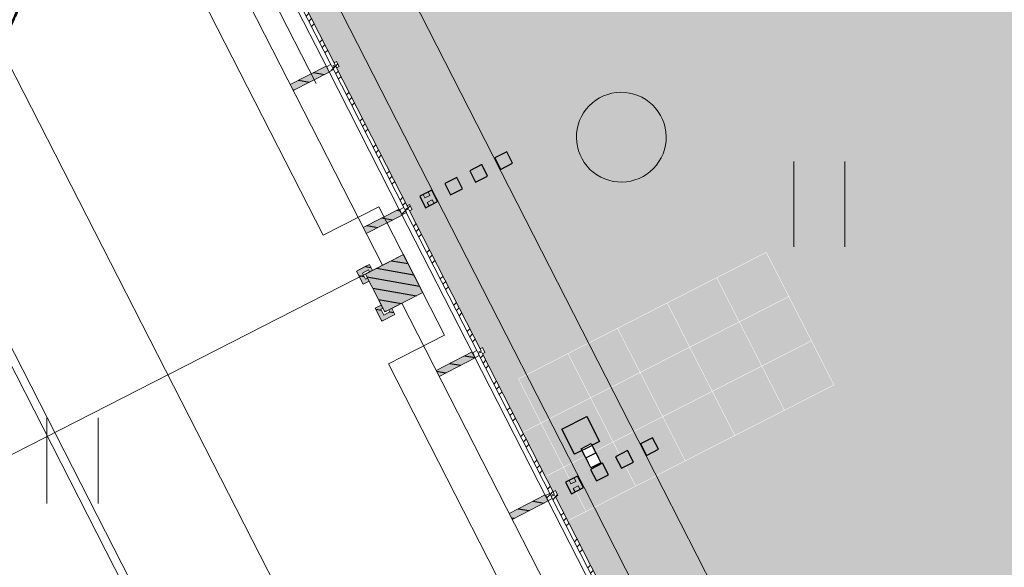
# Model space of a CAD drawing. Header units: metres. Extents: x 538891 to 1080079, y 6588829 to 13178720.
# Tile 850 of 1056: x 539930.67 to 539939.44, y 6589207.88 to 6589212.75. Entities that reach past the tile are written whole.
import ezdxf

# ---------------------------------------------------------------- set-up
doc = ezdxf.new("R2010")
doc.units = ezdxf.units.M
doc.header["$LTSCALE"] = 0.4
doc.header["$PDMODE"] = 1
doc.header["$PDSIZE"] = -2
for name, pattern in [('DASHED', [52.916667, 26.458333, -26.458333]), ('Hidden Line', [48.902778, 35.277778, -13.625]), ('Triple Dashed', [92.604163, 66.145831, -26.458332])]:
    doc.linetypes.add(name, pattern=pattern)
for name, color, linetype in [('AR', 7, 'Continuous'), ('DENDRO', 7, 'Continuous'), ('GEO', 7, 'Continuous'), ('KINO_ASENDIPLAAN', 7, 'Continuous'), ('KINO_GRID', 7, 'Continuous'), ('KINO_PINNAKATTED 2', 7, 'Continuous'), ('KINO_VÄIKEEHITISED', 7, 'Continuous')]:
    doc.layers.add(name, color=color, linetype=linetype)
pattern_1 = [(45, (0, 0), (-0.176776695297, 0.176776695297), []), (45, (-0.03536, 0.03536), (-0.176776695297, 0.176776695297), []), (45, (-0.0707, 0.0707), (-0.176776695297, 0.176776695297), [])]
pattern_2 = [(-10, (42.05, 28.59), (0.015628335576, 0.0886326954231), [])]

# ---------------------------------------------------------------- blocks, each defined once
blk = doc.blocks.new('HEIN')
at = {"color": 7, "linetype": 'Continuous', "lineweight": 9}
for p, q in [((-0.455, 0.761), (-0.455, -0.761)), ((0.455, 0.761), (0.455, -0.761))]:
    blk.add_line(p, q, dxfattribs=at)

msp = doc.modelspace()

# ---------------------------------------------------------------- hatches: boundary and pattern name
at = {"layer": 'AR', "linetype": 'Continuous', "lineweight": 9, "true_color": 0xe2f3f5}
h = msp.add_hatch(dxfattribs=at)
h.set_pattern_fill('ALUMINUM_0001', style=0, pattern_type=2)
h.set_pattern_definition(pattern_1)
h.paths.add_polyline_path([(539932.835, 6589213.616), (539932.8056, 6589213.601), (539933.4511, 6589212.3362), (539933.4805, 6589212.3512)])
h = msp.add_hatch(dxfattribs=at)
h.set_pattern_fill('ALUMINUM_0001', style=0, pattern_type=2)
h.set_pattern_definition(pattern_1)
h.paths.add_polyline_path([(539933.4851, 6589212.3423), (539933.4557, 6589212.3273), (539934.1012, 6589211.0625), (539934.1306, 6589211.0775)])
h = msp.add_hatch(dxfattribs=at)
h.set_pattern_fill('ALUMINUM_0001', style=0, pattern_type=2)
h.set_pattern_definition(pattern_1)
h.paths.add_polyline_path([(539934.1352, 6589211.0686), (539934.1058, 6589211.0536), (539934.7513, 6589209.7888), (539934.7807, 6589209.8038)])
at = {"layer": 'AR', "linetype": 'Continuous', "lineweight": 25, "true_color": 0x848484}
h = msp.add_hatch(dxfattribs=at)
h.set_pattern_fill('WOOD_0001', color=252, style=0, pattern_type=2)
h.set_pattern_definition(pattern_2)
h.paths.add_polyline_path([(539934.2618, 6589210.322), (539934.0891, 6589210.6605), (539933.7506, 6589210.4877), (539933.9234, 6589210.1493)])
at = {"layer": 'AR', "linetype": 'Continuous', "lineweight": 0, "true_color": 0xcccccc}
for points in [[(539933.8129, 6589210.5195), (539933.7857, 6589210.573), (539933.7411, 6589210.5503), (539933.6699, 6589210.5139), (539933.729, 6589210.3981), (539933.7824, 6589210.4254), (539933.7688, 6589210.4521), (539933.751, 6589210.443), (539933.7237, 6589210.4964), (539933.7771, 6589210.5237), (539933.7862, 6589210.5059)], [(539933.8915, 6589210.2116), (539933.8381, 6589210.1843), (539933.8608, 6589210.1398), (539933.8972, 6589210.0685), (539934.013, 6589210.1276), (539933.9857, 6589210.1811), (539933.959, 6589210.1674), (539933.9681, 6589210.1496), (539933.9146, 6589210.1224), (539933.8874, 6589210.1758), (539933.9052, 6589210.1849)]]:
    msp.add_hatch(color=254, dxfattribs=at).paths.add_polyline_path(points)
at = {"layer": 'AR', "linetype": 'Continuous', "lineweight": 25, "true_color": 0x848484}
h = msp.add_hatch(dxfattribs=at)
h.set_pattern_fill('WOOD_0001', color=252, style=0, pattern_type=2)
h.set_pattern_definition(pattern_2)
h.paths.add_polyline_path([(539933.8129, 6589210.5195), (539933.7857, 6589210.573), (539933.7411, 6589210.5503), (539933.6699, 6589210.5139), (539933.729, 6589210.3981), (539933.7824, 6589210.4254), (539933.7688, 6589210.4521), (539933.751, 6589210.443), (539933.7237, 6589210.4964), (539933.7771, 6589210.5237), (539933.7862, 6589210.5059)])
h = msp.add_hatch(dxfattribs=at)
h.set_pattern_fill('WOOD_0001', color=252, style=0, pattern_type=2)
h.set_pattern_definition(pattern_2)
h.paths.add_polyline_path([(539933.8915, 6589210.2116), (539933.8381, 6589210.1843), (539933.8608, 6589210.1398), (539933.8972, 6589210.0685), (539934.013, 6589210.1276), (539933.9857, 6589210.1811), (539933.959, 6589210.1674), (539933.9681, 6589210.1496), (539933.9146, 6589210.1224), (539933.8874, 6589210.1758), (539933.9052, 6589210.1849)])
at = {"layer": 'AR', "linetype": 'Continuous', "lineweight": 9, "true_color": 0xe2f3f5}
h = msp.add_hatch(dxfattribs=at)
h.set_pattern_fill('ALUMINUM_0001', style=0, pattern_type=2)
h.set_pattern_definition(pattern_1)
h.paths.add_polyline_path([(539934.7852, 6589209.7949), (539934.7558, 6589209.7799), (539935.4014, 6589208.5151), (539935.4308, 6589208.5301)])
h = msp.add_hatch(dxfattribs=at)
h.set_pattern_fill('ALUMINUM_0001', style=0, pattern_type=2)
h.set_pattern_definition(pattern_1)
h.paths.add_polyline_path([(539935.4353, 6589208.5212), (539935.4059, 6589208.5062), (539936.0514, 6589207.2414), (539936.0808, 6589207.2564)])
at = {"layer": 'KINO_PINNAKATTED 2', "linetype": 'Continuous', "lineweight": 0, "true_color": 0xd4dae2}
h = msp.add_hatch(color=254, dxfattribs=at)
h.paths.add_polyline_path([(539933.6085, 6589273.0071), (539931.0081, 6589278.1018), (539927.9129, 6589276.522), (539930.5133, 6589271.4273), (539895.4868, 6589253.5497), (539896.7416, 6589251.0914), (539898.6753, 6589252.0784), (539898.7326, 6589251.9662), (539903.1673, 6589254.2296), (539906.2625, 6589255.8094), (539909.5358, 6589257.4801), (539912.6309, 6589259.0599), (539925.4569, 6589265.6063), (539924.7949, 6589266.9031), (539927.8901, 6589268.4829), (539928.552, 6589267.186), (539931.7131, 6589268.7994), (539935.6018, 6589261.1806), (539938.8092, 6589262.8176), (539934.8632, 6589270.5488), (539947.6891, 6589277.0952), (539960.7365, 6589251.5324), (539947.9104, 6589244.9861), (539948.515, 6589243.8015), (539945.3058, 6589242.1635), (539945.2114, 6589242.3486), (539938.2711, 6589238.8062), (539938.2748, 6589238.799), (539938.5331, 6589238.9309), (539938.5558, 6589238.8863), (539938.5349, 6589238.8756), (539939.146, 6589237.6784), (539939.1669, 6589237.689), (539939.1786, 6589237.6661), (539942.0107, 6589239.1124), (539943.9742, 6589235.2655), (539941.124, 6589233.8107), (539941.8019, 6589232.4748), (539927.0487, 6589224.9475), (539927.1537, 6589224.7418), (539929.5283, 6589225.9538), (539930.126, 6589224.7828), (539927.7514, 6589223.5708), (539929.097, 6589220.9344), (539931.4716, 6589222.1464), (539933.3764, 6589218.4144), (539931.0018, 6589217.2024), (539929.7471, 6589219.6605), (539934.9444, 6589209.4775), (539937.3192, 6589210.6896), (539937.927, 6589209.4987), (539935.5522, 6589208.2866), (539937.9591, 6589203.5709), (539925.4216, 6589197.1605), (539925.4244, 6589197.1552), (539925.3887, 6589197.137), (539925.4224, 6589197.0711), (539924.4537, 6589196.5767), (539925.2563, 6589195.0041), (539922.1612, 6589193.4244), (539921.3586, 6589194.9969), (539918.0853, 6589193.3262), (539918.8879, 6589191.7537), (539917.4265, 6589191.0078), (539921.9771, 6589182.092), (539923.4385, 6589182.8379), (539936.1754, 6589189.3388), (539932.925, 6589195.7072), (539945.6618, 6589202.2082), (539943.107, 6589207.2138), (539941.5148, 6589206.4012), (539939.5191, 6589210.3113), (539941.1112, 6589211.1239), (539934.6104, 6589223.8607), (539950.6205, 6589232.0323), (539953.2222, 6589226.935), (539960.5209, 6589230.6632), (539960.4879, 6589230.5344), (539962.3055, 6589231.462), (539962.3387, 6589231.5913), (539967.5488, 6589234.2532), (539968.8955, 6589231.6147), (539965.7113, 6589229.9895), (539968.2662, 6589224.9838), (539971.4504, 6589226.609), (539963.9689, 6589241.2671), (539965.609, 6589247.7099), (539964.884, 6589247.3398), (539964.2792, 6589248.5243), (539966.0337, 6589249.4199), (539967.9882, 6589257.2906), (539966.2762, 6589256.4168), (539967.1048, 6589254.783), (539962.2394, 6589252.2997), (539948.5421, 6589279.136), (539964.257, 6589287.1569), (539962.3675, 6589287.6857), (539947.934, 6589280.3273), (539941.869, 6589292.2102), (539939.7602, 6589292.6298), (539946.4344, 6589279.5534), (539941.2506, 6589276.9076), (539934.7494, 6589289.6443), (539933.8942, 6589289.2078), (539933.5286, 6589287.5279), (539934.1697, 6589287.8552), (539940.066, 6589276.303)])
h.paths.add_polyline_path([(539963.3574, 6589238.5332), (539961.3578, 6589237.5126), (539962.0534, 6589236.1499), (539964.053, 6589237.1705)], flags=16)
h.paths.add_polyline_path([(539957.5501, 6589233.9635), (539956.9454, 6589235.1483), (539953.8502, 6589233.5685), (539954.4549, 6589232.3837)], flags=16)
h.paths.add_polyline_path([(539936.4944, 6589228.0333), (539935.8967, 6589229.2043), (539932.8016, 6589227.6245), (539933.3993, 6589226.4535)], flags=16)
h.paths.add_polyline_path([(539929.8303, 6589194.1271), (539923.3728, 6589190.8311), (539924.0683, 6589189.4684), (539930.5258, 6589192.7643)], flags=16)
h.paths.add_polyline_path([(539964.1454, 6589248.5683), (539964.8411, 6589247.2055)], flags=16)
h.paths.add_polyline_path([(539950.5107, 6589239.8914), (539953.784, 6589241.5621), (539953.0885, 6589242.9249), (539949.8152, 6589241.2542)], flags=16)
h.paths.add_polyline_path([(539959.4569, 6589246.1753), (539957.4556, 6589245.1538), (539958.1546, 6589243.7928), (539960.1525, 6589244.8126)], flags=16)
at = {"layer": 'KINO_VÄIKEEHITISED', "linetype": 'Continuous', "lineweight": 0, "true_color": 0x737373}
msp.add_hatch(color=8, dxfattribs=at).paths.add_polyline_path([(539936.4211, 6589211.79), (539936.4274, 6589211.7513), (539936.4298, 6589211.7121), (539936.4284, 6589211.6729), (539936.4232, 6589211.634), (539936.4142, 6589211.5957), (539936.4015, 6589211.5586), (539936.3852, 6589211.5229), (539936.3655, 6589211.4889), (539936.3425, 6589211.4571), (539936.3166, 6589211.4277), (539936.2879, 6589211.4009), (539936.2567, 6589211.3771), (539936.2233, 6589211.3564), (539936.188, 6589211.3392), (539936.1512, 6589211.3254), (539936.1133, 6589211.3154), (539936.0746, 6589211.3091), (539936.0354, 6589211.3066), (539935.9962, 6589211.308), (539935.9572, 6589211.3132), (539935.919, 6589211.3222), (539935.8819, 6589211.3349), (539935.8462, 6589211.3512), (539935.8122, 6589211.3709), (539935.7804, 6589211.3939), (539935.7509, 6589211.4199), (539935.7242, 6589211.4486), (539935.7004, 6589211.4798), (539935.6797, 6589211.5132), (539935.6625, 6589211.5484), (539935.6487, 6589211.5852), (539935.6387, 6589211.6231), (539935.6324, 6589211.6619), (539935.6299, 6589211.7011), (539935.6313, 6589211.7403), (539935.6365, 6589211.7792), (539935.6455, 6589211.8174), (539935.6582, 6589211.8545), (539935.6745, 6589211.8902), (539935.6942, 6589211.9242), (539935.7172, 6589211.956), (539935.7431, 6589211.9855), (539935.7719, 6589212.0122), (539935.8031, 6589212.0361), (539935.8365, 6589212.0567), (539935.8717, 6589212.074), (539935.9085, 6589212.0877), (539935.9464, 6589212.0978), (539935.9852, 6589212.1041), (539936.0244, 6589212.1065), (539936.0636, 6589212.1051), (539936.1025, 6589212.0999), (539936.1407, 6589212.0909), (539936.1778, 6589212.0782), (539936.2135, 6589212.0619), (539936.2475, 6589212.0422), (539936.2793, 6589212.0192), (539936.3088, 6589211.9933), (539936.3355, 6589211.9646), (539936.3594, 6589211.9334), (539936.38, 6589211.9), (539936.3973, 6589211.8647), (539936.411, 6589211.828)])

# ---------------------------------------------------------------- linework, layer by layer
at = {"layer": 'AR', "color": 7, "linetype": 'Continuous', "lineweight": 9}
for p, q in [((539933.0797, 6589212.1767), (539933.107, 6589212.1233)), ((539933.7298, 6589210.903), (539933.7571, 6589210.8496)), ((539934.3799, 6589209.6293), (539934.4071, 6589209.5759)), ((539939.1513, 6589203.1846), (539936.2509, 6589208.8672)), ((539938.3172, 6589203.455), (539935.6986, 6589208.5854)), ((539935.03, 6589208.3556), (539935.0572, 6589208.3022))]:
    msp.add_line(p, q, dxfattribs=at)
at = {"layer": 'AR', "color": 152, "linetype": 'Continuous', "lineweight": 25, "true_color": 0x295bde}
for p, q in [((539935.5002, 6589209.1061), (539935.7229, 6589209.2197)), ((539935.6139, 6589208.8834), (539935.5002, 6589209.1061))]:
    msp.add_line(p, q, dxfattribs=at)
at = {"layer": 'AR', "color": 250, "linetype": 'Continuous', "lineweight": 9, "true_color": 0x333333, "flags": 128}
msp.add_lwpolyline([(539941.4496, 6589232.5788), (539926.7354, 6589225.0686), (539926.9004, 6589224.7453), (539926.4014, 6589224.4906), (539928.6317, 6589220.1209), (539929.1308, 6589220.3756), (539929.6281, 6589219.4012), (539929.1291, 6589219.1465), (539931.3585, 6589214.7785), (539931.8573, 6589215.0331), (539932.3873, 6589213.9946), (539931.8885, 6589213.74), (539933.3724, 6589210.8328), (539933.8712, 6589211.0873), (539934.4558, 6589209.9419), (539933.957, 6589209.6873), (539935.4387, 6589206.7844)], dxfattribs=at)
msp.add_lwpolyline([(539941.4496, 6589232.5788), (539926.7354, 6589225.0686), (539926.9004, 6589224.7453), (539926.4014, 6589224.4906), (539928.6317, 6589220.1209), (539929.1308, 6589220.3756), (539929.6281, 6589219.4012), (539929.1291, 6589219.1465), (539931.3585, 6589214.7785), (539931.8573, 6589215.0331), (539932.3873, 6589213.9946), (539931.8885, 6589213.74), (539933.3724, 6589210.8328), (539933.8712, 6589211.0873), (539934.4558, 6589209.9419), (539933.957, 6589209.6873), (539935.4387, 6589206.7844)], dxfattribs=at)
msp.add_lwpolyline([(539941.4496, 6589232.5788), (539926.7354, 6589225.0686), (539926.9004, 6589224.7453), (539926.4014, 6589224.4906), (539928.6317, 6589220.1209), (539929.1308, 6589220.3756), (539929.6281, 6589219.4012), (539929.1291, 6589219.1465), (539931.3585, 6589214.7785), (539931.8573, 6589215.0331), (539932.3873, 6589213.9946), (539931.8885, 6589213.74), (539933.3724, 6589210.8328), (539933.8712, 6589211.0873), (539934.4558, 6589209.9419), (539933.957, 6589209.6873), (539935.4387, 6589206.7844)], dxfattribs=at)
msp.add_lwpolyline([(539941.4496, 6589232.5788), (539926.7354, 6589225.0686), (539926.9004, 6589224.7453), (539926.4014, 6589224.4906), (539928.6317, 6589220.1209), (539929.1308, 6589220.3756), (539929.6281, 6589219.4012), (539929.1291, 6589219.1465), (539931.3585, 6589214.7785), (539931.8573, 6589215.0331), (539932.3873, 6589213.9946), (539931.8885, 6589213.74), (539933.3724, 6589210.8328), (539933.8712, 6589211.0873), (539934.4558, 6589209.9419), (539933.957, 6589209.6873), (539935.4387, 6589206.7844)], dxfattribs=at)
msp.add_lwpolyline([(539941.4496, 6589232.5788), (539926.7354, 6589225.0686), (539926.9004, 6589224.7453), (539926.4014, 6589224.4906), (539928.6317, 6589220.1209), (539929.1308, 6589220.3756), (539929.6281, 6589219.4012), (539929.1291, 6589219.1465), (539931.3585, 6589214.7785), (539931.8573, 6589215.0331), (539932.3873, 6589213.9946), (539931.8885, 6589213.74), (539933.3724, 6589210.8328), (539933.8712, 6589211.0873), (539934.4558, 6589209.9419), (539933.957, 6589209.6873), (539935.4387, 6589206.7844)], dxfattribs=at)
msp.add_lwpolyline([(539941.4496, 6589232.5788), (539926.7354, 6589225.0686), (539926.9004, 6589224.7453), (539926.4014, 6589224.4906), (539928.6317, 6589220.1209), (539929.1308, 6589220.3756), (539929.6281, 6589219.4012), (539929.1291, 6589219.1465), (539931.3585, 6589214.7785), (539931.8573, 6589215.0331), (539932.3873, 6589213.9946), (539931.8885, 6589213.74), (539933.3724, 6589210.8328), (539933.8712, 6589211.0873), (539934.4558, 6589209.9419), (539933.957, 6589209.6873), (539935.4387, 6589206.7844)], dxfattribs=at)
at = {"layer": 'AR', "color": 7, "linetype": 'Continuous', "lineweight": 9, "flags": 128}
for points in [[(539933.2312, 6589207.1594), (539930.4978, 6589212.5147), (539929.4895, 6589212.0001), (539928.9459, 6589213.0652), (539926.9294, 6589212.036), (539926.4466, 6589212.9819), (539925.9229, 6589214.008), (539925.2955, 6589215.2371), (539924.2873, 6589214.7225), (539924.8319, 6589213.6554), (539923.8231, 6589213.1406), (539922.8325, 6589215.0814), (539921.8248, 6589214.567), (539922.9118, 6589212.4373), (539923.387, 6589211.5062), (539924.3953, 6589212.0208), (539925.3493, 6589212.5077), (539926.438, 6589210.3746), (539928.4566, 6589211.4049), (539929.0024, 6589210.3357), (539929.996, 6589210.8428), (539932.156, 6589206.6107)], [(539932.835, 6589213.616), (539932.8056, 6589213.601), (539933.4511, 6589212.3362), (539933.4805, 6589212.3512)], [(539933.4851, 6589212.3423), (539933.4557, 6589212.3273), (539934.1012, 6589211.0625), (539934.1306, 6589211.0775)], [(539934.1352, 6589211.0686), (539934.1058, 6589211.0536), (539934.7513, 6589209.7888), (539934.7807, 6589209.8038)], [(539934.2618, 6589210.322), (539934.0891, 6589210.6605), (539933.7506, 6589210.4877), (539933.9234, 6589210.1493)], [(539933.8129, 6589210.5195), (539933.7857, 6589210.573), (539933.7411, 6589210.5503), (539933.6699, 6589210.5139), (539933.729, 6589210.3981), (539933.7824, 6589210.4254), (539933.7688, 6589210.4521), (539933.751, 6589210.443), (539933.7237, 6589210.4964), (539933.7771, 6589210.5237), (539933.7862, 6589210.5059)], [(539933.8915, 6589210.2116), (539933.8381, 6589210.1843), (539933.8608, 6589210.1398), (539933.8972, 6589210.0685), (539934.013, 6589210.1276), (539933.9857, 6589210.1811), (539933.959, 6589210.1674), (539933.9681, 6589210.1496), (539933.9146, 6589210.1224), (539933.8874, 6589210.1758), (539933.9052, 6589210.1849)], [(539934.7852, 6589209.7949), (539934.7558, 6589209.7799), (539935.4014, 6589208.5151), (539935.4308, 6589208.5301)], [(539935.4353, 6589208.5212), (539935.4059, 6589208.5062), (539936.0514, 6589207.2414), (539936.0808, 6589207.2564)]]:
    msp.add_lwpolyline(points, close=True, dxfattribs=at)
at = {"layer": 'AR', "color": 9, "linetype": 'Continuous', "lineweight": 9, "true_color": 0xc9c5ab, "flags": 128}
msp.add_lwpolyline([(539937.2982, 6589203.9117), (539934.075, 6589210.2267), (539933.9857, 6589210.1811), (539934.013, 6589210.1276), (539933.8972, 6589210.0685), (539933.8381, 6589210.1843), (539933.8915, 6589210.2116), (539933.7824, 6589210.4254), (539933.729, 6589210.3981), (539933.6699, 6589210.5139), (539933.7857, 6589210.573), (539933.8129, 6589210.5195), (539933.9022, 6589210.5651), (539932.0065, 6589214.2793)], dxfattribs=at)
at = {"layer": 'AR', "color": 7, "linetype": 'Continuous', "lineweight": 9, "flags": 128}
for points in [[(539937.2982, 6589203.9117), (539934.075, 6589210.2267), (539933.9857, 6589210.1811), (539934.013, 6589210.1276), (539933.8972, 6589210.0685), (539933.8381, 6589210.1843), (539933.8915, 6589210.2116), (539933.7824, 6589210.4254), (539933.729, 6589210.3981), (539933.6699, 6589210.5139), (539933.7857, 6589210.573), (539933.8129, 6589210.5195), (539933.9022, 6589210.5651), (539932.0065, 6589214.2793)], [(539932.7577, 6589205.5969), (539930.0342, 6589210.9329), (539929.026, 6589210.4183), (539928.4823, 6589211.4835), (539927.5096, 6589210.9871), (539926.4658, 6589210.4543), (539925.9621, 6589211.4412), (539925.3765, 6589212.5884), (539924.3683, 6589212.0738), (539924.7625, 6589211.3014), (539924.762, 6589211.3011)]]:
    msp.add_lwpolyline(points, dxfattribs=at)
at = {"layer": 'AR', "color": 8, "linetype": 'Continuous', "lineweight": 25, "true_color": 0x808080, "flags": 128}
for points in [[(539935.0086, 6589211.5761), (539934.9017, 6589211.5215), (539934.954, 6589211.4191), (539935.0609, 6589211.4737)], [(539934.7859, 6589211.4624), (539934.679, 6589211.4079), (539934.7313, 6589211.3055), (539934.8382, 6589211.36)], [(539934.5633, 6589211.3488), (539934.4564, 6589211.2942), (539934.5087, 6589211.1918), (539934.6155, 6589211.2464)], [(539934.3406, 6589211.2351), (539934.2337, 6589211.1806), (539934.286, 6589211.0781), (539934.3929, 6589211.1327)], [(539936.3088, 6589209.0287), (539936.2019, 6589208.9742), (539936.2542, 6589208.8717), (539936.3611, 6589208.9263)], [(539936.0861, 6589208.9151), (539935.9792, 6589208.8605), (539936.0315, 6589208.7581), (539936.1384, 6589208.8126)], [(539935.8634, 6589208.8014), (539935.7566, 6589208.7469), (539935.8088, 6589208.6444), (539935.9157, 6589208.699)], [(539935.6408, 6589208.6878), (539935.5339, 6589208.6332), (539935.5862, 6589208.5308), (539935.693, 6589208.5853)]]:
    msp.add_lwpolyline(points, close=True, dxfattribs=at)
at = {"layer": 'AR', "color": 7, "linetype": 'Hidden Line', "lineweight": 9, "flags": 128}
for points in [[(539934.3094, 6589211.2192), (539934.2649, 6589211.1965), (539934.2808, 6589211.1653), (539934.3253, 6589211.188)], [(539934.3617, 6589211.1168), (539934.3172, 6589211.0941), (539934.3012, 6589211.1252), (539934.3458, 6589211.148)], [(539935.6096, 6589208.6718), (539935.5651, 6589208.6491), (539935.581, 6589208.6179), (539935.6255, 6589208.6407)], [(539935.6619, 6589208.5694), (539935.6173, 6589208.5467), (539935.6014, 6589208.5779), (539935.646, 6589208.6006)]]:
    msp.add_lwpolyline(points, close=True, dxfattribs=at)
at = {"layer": 'AR', "color": 9, "linetype": 'Continuous', "true_color": 0xc0c0c0}
for points in [[(539935.0086, 6589211.5761), (539934.9017, 6589211.5215), (539935.0609, 6589211.4737), (539934.954, 6589211.4191)], [(539934.7859, 6589211.4624), (539934.679, 6589211.4079), (539934.8382, 6589211.36), (539934.7313, 6589211.3055)], [(539934.5633, 6589211.3488), (539934.4564, 6589211.2942), (539934.6155, 6589211.2464), (539934.5087, 6589211.1918)], [(539934.3406, 6589211.2351), (539934.2337, 6589211.1806), (539934.3929, 6589211.1327), (539934.286, 6589211.0781)], [(539936.3088, 6589209.0287), (539936.2019, 6589208.9742), (539936.3611, 6589208.9263), (539936.2542, 6589208.8717)], [(539936.0861, 6589208.9151), (539935.9792, 6589208.8605), (539936.1384, 6589208.8126), (539936.0315, 6589208.7581)], [(539935.8634, 6589208.8014), (539935.7566, 6589208.7469), (539935.9157, 6589208.699), (539935.8088, 6589208.6444)], [(539935.6408, 6589208.6878), (539935.5339, 6589208.6332), (539935.693, 6589208.5853), (539935.5862, 6589208.5308)]]:
    msp.add_solid(points, dxfattribs=at)
at = {"layer": 'AR', "color": 254, "linetype": 'Continuous', "true_color": 0xcccccc}
msp.add_solid([(539934.2618, 6589210.322), (539934.0891, 6589210.6605), (539933.9234, 6589210.1493), (539933.7506, 6589210.4877)], dxfattribs=at)
at = {"layer": 'DENDRO', "color": 5, "linetype": 'Continuous', "lineweight": 25, "true_color": 0x0000ff}
msp.add_open_spline([(539920.5304, 6589220.9277), (539920.5038, 6589220.9012), (539920.4773, 6589220.8747), (539919.9887, 6589220.3717), (539919.3727, 6589218.8275), (539919.4674, 6589217.102), (539919.9966, 6589215.1191), (539921.4727, 6589213.1478), (539923.3486, 6589211.4552), (539926.0721, 6589210.4504), (539928.1947, 6589210.5759), (539929.3891, 6589211.1896), (539930.1758, 6589211.8941), (539930.8875, 6589213.2525), (539930.9676, 6589214.8402), (539930.6687, 6589216.7203), (539929.4235, 6589218.7559), (539927.7107, 6589220.6193), (539924.9422, 6589221.9617), (539922.6292, 6589222.0699), (539921.0906, 6589221.4628), (539920.5835, 6589220.9808), (539920.5569, 6589220.9543), (539920.5304, 6589220.9277)], degree=2, knots=[0, 0, 0, 0.002956, 0.002956, 0.058183, 0.113409, 0.168636, 0.223863, 0.27909, 0.334317, 0.389543, 0.44477, 0.499997, 0.555224, 0.61045, 0.665677, 0.720904, 0.776131, 0.831357, 0.886584, 0.941811, 0.997038, 0.997038, 1, 1, 1], dxfattribs=at)
msp.add_open_spline([(539924.5684, 6589210.9998), (539923.0331, 6589211.6259), (539920.539, 6589214.1223), (539919.2896, 6589217.1941), (539919.6198, 6589220.018), (539921.441, 6589221.8375), (539924.2652, 6589222.165), (539927.3357, 6589220.9128), (539929.8298, 6589218.4163), (539931.0792, 6589215.3446), (539930.7491, 6589212.5207), (539928.9279, 6589210.7012), (539926.1036, 6589210.3737), (539924.5684, 6589210.9998)], degree=2, dxfattribs=at)
at = {"layer": 'KINO_ASENDIPLAAN', "color": 152, "linetype": 'Continuous', "lineweight": 20, "true_color": 0x295bde}
for p, q in [((539935.5002, 6589209.1061), (539935.7229, 6589209.2197)), ((539935.6139, 6589208.8834), (539935.5002, 6589209.1061))]:
    msp.add_line(p, q, dxfattribs=at)
at = {"layer": 'KINO_GRID', "color": 254, "linetype": 'Continuous', "true_color": 0xe6e6e6}
for points in [[(539952.0568, 6589197.5427), (539952.1459, 6589197.5882), (539935.7917, 6589229.41), (539935.8808, 6589229.4555)], [(539950.7149, 6589192.308), (539950.804, 6589192.3534), (539932.6075, 6589227.7848), (539932.6966, 6589227.8302)], [(539929.4233, 6589226.1595), (539947.7238, 6589190.3044), (539929.5124, 6589226.205), (539947.8129, 6589190.3499)], [(539936.7159, 6589212.0915), (539936.7614, 6589212.0024), (539939.8111, 6589213.6713), (539939.8565, 6589213.5822)], [(539933.6475, 6589212.0186), (539936.0222, 6589213.2306), (539933.602, 6589212.1077), (539935.9768, 6589213.3197)], [(539937.366, 6589210.8178), (539937.4115, 6589210.7288), (539940.4611, 6589212.3976), (539940.5066, 6589212.3085)], [(539934.2521, 6589210.834), (539934.2976, 6589210.7449), (539936.6268, 6589212.046), (539936.6723, 6589211.957)], [(539938.0161, 6589209.5441), (539938.0615, 6589209.4551), (539941.1112, 6589211.1239), (539941.1567, 6589211.0348)], [(539934.9022, 6589209.5603), (539934.9476, 6589209.4712), (539937.2769, 6589210.7724), (539937.3224, 6589210.6833)], [(539935.5977, 6589208.1975), (539937.9725, 6589209.4096), (539935.5522, 6589208.2866), (539937.927, 6589209.4987)], [(539938.6662, 6589208.2705), (539938.7116, 6589208.1814), (539940.1692, 6589209.0376), (539940.2147, 6589208.9485)], [(539936.2478, 6589206.9238), (539938.6226, 6589208.1359), (539936.2023, 6589207.0129), (539938.5771, 6589208.225)]]:
    msp.add_solid(points, dxfattribs=at)
at = {"layer": 'KINO_PINNAKATTED 2', "color": 254, "linetype": 'Continuous', "true_color": 0xd4dae2}
for points in [[(539937.0817, 6589210.0642), (539937.5198, 6589210.2878), (539936.8825, 6589210.4543), (539937.3206, 6589210.6779)], [(539936.64, 6589209.8388), (539937.0781, 6589210.0624), (539936.4409, 6589210.2289), (539936.879, 6589210.4525)], [(539937.2826, 6589209.6705), (539937.7207, 6589209.8941), (539937.0835, 6589210.0606), (539937.5216, 6589210.2842)], [(539936.1984, 6589209.6133), (539936.6364, 6589209.8369), (539935.9992, 6589210.0035), (539936.4373, 6589210.2271)], [(539935.7567, 6589209.3879), (539936.1948, 6589209.6115), (539935.5576, 6589209.778), (539935.9957, 6589210.0016)], [(539936.8409, 6589209.4451), (539937.279, 6589209.6687), (539936.6418, 6589209.8352), (539937.0799, 6589210.0588)], [(539936.3993, 6589209.2197), (539936.8374, 6589209.4433), (539936.2002, 6589209.6098), (539936.6383, 6589209.8334)], [(539937.4835, 6589209.2768), (539937.9216, 6589209.5004), (539937.2844, 6589209.6669), (539937.7225, 6589209.8905)], [(539935.315, 6589209.1625), (539935.7531, 6589209.3861), (539935.1159, 6589209.5526), (539935.554, 6589209.7762)], [(539937.0419, 6589209.0514), (539937.48, 6589209.275), (539936.8428, 6589209.4415), (539937.2809, 6589209.6651)], [(539935.9576, 6589208.9942), (539936.3957, 6589209.2178), (539935.7585, 6589209.3844), (539936.1966, 6589209.608)], [(539935.1487, 6589209.0776), (539935.3115, 6589209.1607), (539934.9477, 6589209.4713), (539935.1105, 6589209.5544)], [(539935.516, 6589208.7688), (539935.9541, 6589208.9924), (539935.3169, 6589209.1589), (539935.755, 6589209.3825)], [(539936.6002, 6589208.826), (539937.0383, 6589209.0496), (539936.4011, 6589209.2161), (539936.8392, 6589209.4397)], [(539936.1586, 6589208.6006), (539936.5967, 6589208.8242), (539935.9595, 6589208.9907), (539936.3975, 6589209.2143)], [(539935.3518, 6589208.685), (539935.5124, 6589208.767), (539935.1527, 6589209.0752), (539935.3133, 6589209.1571)], [(539935.7169, 6589208.3751), (539936.155, 6589208.5987), (539935.5178, 6589208.7653), (539935.9559, 6589208.9889)], [(539935.5528, 6589208.2914), (539935.7134, 6589208.3733), (539935.3537, 6589208.6815), (539935.5142, 6589208.7634)]]:
    msp.add_solid(points, dxfattribs=at)
at = {"layer": 'KINO_VÄIKEEHITISED', "color": 8, "linetype": 'Continuous', "lineweight": 5, "true_color": 0x737373, "flags": 128}
msp.add_lwpolyline([(539936.4211, 6589211.79), (539936.4274, 6589211.7513), (539936.4298, 6589211.7121), (539936.4284, 6589211.6729), (539936.4232, 6589211.634), (539936.4142, 6589211.5957), (539936.4015, 6589211.5586), (539936.3852, 6589211.5229), (539936.3655, 6589211.4889), (539936.3425, 6589211.4571), (539936.3166, 6589211.4277), (539936.2879, 6589211.4009), (539936.2567, 6589211.3771), (539936.2233, 6589211.3564), (539936.188, 6589211.3392), (539936.1512, 6589211.3254), (539936.1133, 6589211.3154), (539936.0746, 6589211.3091), (539936.0354, 6589211.3066), (539935.9962, 6589211.308), (539935.9572, 6589211.3132), (539935.919, 6589211.3222), (539935.8819, 6589211.3349), (539935.8462, 6589211.3512), (539935.8122, 6589211.3709), (539935.7804, 6589211.3939), (539935.7509, 6589211.4199), (539935.7242, 6589211.4486), (539935.7004, 6589211.4798), (539935.6797, 6589211.5132), (539935.6625, 6589211.5484), (539935.6487, 6589211.5852), (539935.6387, 6589211.6231), (539935.6324, 6589211.6619), (539935.6299, 6589211.7011), (539935.6313, 6589211.7403), (539935.6365, 6589211.7792), (539935.6455, 6589211.8174), (539935.6582, 6589211.8545), (539935.6745, 6589211.8902), (539935.6942, 6589211.9242), (539935.7172, 6589211.956), (539935.7431, 6589211.9855), (539935.7719, 6589212.0122), (539935.8031, 6589212.0361), (539935.8365, 6589212.0567), (539935.8717, 6589212.074), (539935.9085, 6589212.0877), (539935.9464, 6589212.0978), (539935.9852, 6589212.1041), (539936.0244, 6589212.1065), (539936.0636, 6589212.1051), (539936.1025, 6589212.0999), (539936.1407, 6589212.0909), (539936.1778, 6589212.0782), (539936.2135, 6589212.0619), (539936.2475, 6589212.0422), (539936.2793, 6589212.0192), (539936.3088, 6589211.9933), (539936.3355, 6589211.9646), (539936.3594, 6589211.9334), (539936.38, 6589211.9), (539936.3973, 6589211.8647), (539936.411, 6589211.828)], close=True, dxfattribs=at)
at = {"layer": 'KINO_VÄIKEEHITISED', "color": 8, "linetype": 'Continuous', "lineweight": 5, "true_color": 0x737373}
for points in [[(539935.9154, 6589212.1642), (539936.391, 6589212.01), (539936.1004, 6589212.7349), (539936.576, 6589212.5808)], [(539935.1557, 6589212.2527), (539935.0015, 6589211.7771), (539935.7264, 6589212.0677), (539935.5723, 6589211.5921)], [(539936.4875, 6589211.821), (539936.3333, 6589211.3454), (539937.0582, 6589211.636), (539936.904, 6589211.1604)], [(539935.4837, 6589210.8324), (539935.9593, 6589210.6782), (539935.6687, 6589211.4031), (539936.1443, 6589211.249)]]:
    msp.add_solid(points, dxfattribs=at)

# ---------------------------------------------------------------- block references
at = {"layer": 'GEO', "color": 8, "true_color": 0x7d7d7d, "xscale": 0.5, "yscale": 0.5, "zscale": 0.5}
for p in [(539937.7938, 6589211.109), (539931.1407, 6589208.8249)]:
    msp.add_blockref('HEIN', p, dxfattribs=at)

# ---------------------------------------------------------------- next in the draw order: wipeouts: each hides what was drawn before it
at = {"color": 255, "linetype": 'Continuous', "lineweight": 5}
msp.add_wipeout([(539935.7611, 6589208.9767), (539935.672, 6589208.9312), (539935.7042, 6589208.8682), (539935.7932, 6589208.9137)], dxfattribs=at).dxf.layer = 'AR'

# ---------------------------------------------------------------- next in the draw order: linework, layer by layer
at = {"layer": 'AR', "color": 152, "linetype": 'Continuous', "lineweight": 25, "true_color": 0x295bde}
msp.add_line((539935.7229, 6589209.2197), (539935.8366, 6589208.997), dxfattribs=at)
at = {"layer": 'AR', "color": 146, "linetype": 'Continuous', "lineweight": 25, "true_color": 0x005e8a, "flags": 128}
msp.add_lwpolyline([(539935.7611, 6589208.9767), (539935.7932, 6589208.9137), (539935.7042, 6589208.8682), (539935.672, 6589208.9312)], close=True, dxfattribs=at)
at = {"layer": 'KINO_ASENDIPLAAN', "color": 152, "linetype": 'Continuous', "lineweight": 20, "true_color": 0x295bde}
msp.add_line((539935.7229, 6589209.2197), (539935.8366, 6589208.997), dxfattribs=at)

# ---------------------------------------------------------------- next in the draw order: wipeouts: each hides what was drawn before it
at = {"color": 255, "linetype": 'Continuous', "lineweight": 5}
msp.add_wipeout([(539935.7772, 6589208.9452), (539935.6881, 6589208.8997), (539935.7363, 6589208.8052), (539935.8254, 6589208.8507)], dxfattribs=at).dxf.layer = 'AR'

# ---------------------------------------------------------------- next in the draw order: wipeouts: each hides what was drawn before it
msp.add_wipeout([(539935.8027, 6589208.8952), (539935.7136, 6589208.8498), (539935.7591, 6589208.7607), (539935.8481, 6589208.8062)], dxfattribs=at).dxf.layer = 'AR'

# ---------------------------------------------------------------- next in the draw order: linework, layer by layer
at = {"layer": 'AR', "color": 146, "linetype": 'Continuous', "lineweight": 25, "true_color": 0x005e8a, "flags": 128}
msp.add_lwpolyline([(539935.8027, 6589208.8952), (539935.8481, 6589208.8062), (539935.7591, 6589208.7607), (539935.7136, 6589208.8498)], close=True, dxfattribs=at)

# ---------------------------------------------------------------- next in the draw order: wipeouts: each hides what was drawn before it
at = {"color": 255, "linetype": 'Continuous', "lineweight": 5}
msp.add_wipeout([(539935.8027, 6589208.8952), (539935.7136, 6589208.8498), (539935.7591, 6589208.7607), (539935.8481, 6589208.8062)], dxfattribs=at).dxf.layer = 'AR'

# ---------------------------------------------------------------- next in the draw order: linework, layer by layer
at = {"layer": 'AR', "color": 146, "linetype": 'Continuous', "lineweight": 25, "true_color": 0x005e8a, "flags": 128}
msp.add_lwpolyline([(539935.8027, 6589208.8952), (539935.8481, 6589208.8062), (539935.7591, 6589208.7607), (539935.7136, 6589208.8498)], close=True, dxfattribs=at)

# ---------------------------------------------------------------- next in the draw order: wipeouts: each hides what was drawn before it
at = {"color": 255, "linetype": 'Continuous', "lineweight": 5}
msp.add_wipeout([(539935.7591, 6589208.7607), (539935.8481, 6589208.8062), (539935.8027, 6589208.8952), (539935.7136, 6589208.8498)], dxfattribs=at).dxf.layer = 'AR'

# ---------------------------------------------------------------- next in the draw order: linework, layer by layer
at = {"layer": 'AR', "color": 7, "linetype": 'Continuous', "lineweight": 9}
for p, q in [((539936.2509, 6589208.8672), (539931.0501, 6589219.0567)), ((539935.6986, 6589208.5854), (539930.4979, 6589218.7749))]:
    msp.add_line(p, q, dxfattribs=at)
at = {"layer": 'AR', "color": 7, "linetype": 'DASHED', "lineweight": 9}
msp.add_line((539915.2285, 6589218.8965), (539937.1196, 6589203.843), dxfattribs=at)
at = {"layer": 'AR', "color": 152, "linetype": 'Continuous', "lineweight": 25, "true_color": 0x295bde}
msp.add_line((539935.8366, 6589208.997), (539935.6139, 6589208.8834), dxfattribs=at)
at = {"layer": 'AR', "color": 146, "linetype": 'Continuous', "lineweight": 25, "true_color": 0x005e8a}
for p, q in [((539935.7772, 6589208.9452), (539935.8254, 6589208.8507)), ((539935.7363, 6589208.8052), (539935.6881, 6589208.8997))]:
    msp.add_line(p, q, dxfattribs=at)
at = {"layer": 'AR', "color": 146, "linetype": 'Continuous', "lineweight": 25, "true_color": 0x005e8a, "flags": 128}
msp.add_lwpolyline([(539935.7591, 6589208.7607), (539935.7136, 6589208.8498), (539935.8027, 6589208.8952), (539935.8481, 6589208.8062)], close=True, dxfattribs=at)
at = {"layer": 'KINO_ASENDIPLAAN', "color": 152, "linetype": 'Continuous', "lineweight": 20, "true_color": 0x295bde}
msp.add_line((539935.8366, 6589208.997), (539935.6139, 6589208.8834), dxfattribs=at)

# ---------------------------------------------------------------- next in the draw order: wipeouts: each hides what was drawn before it
at = {"color": 255, "linetype": 'Continuous', "lineweight": 5}
for points in [[(539933.4557, 6589212.3273), (539933.4851, 6589212.3423), (539933.4942, 6589212.3245), (539933.5151, 6589212.3352), (539933.4924, 6589212.3797), (539933.4714, 6589212.369), (539933.4805, 6589212.3512), (539933.4511, 6589212.3362), (539933.442, 6589212.354), (539933.4033, 6589212.3342), (539933.426, 6589212.2897), (539933.4648, 6589212.3095)], [(539934.1058, 6589211.0536), (539934.1352, 6589211.0686), (539934.1442, 6589211.0508), (539934.1652, 6589211.0615), (539934.1424, 6589211.106), (539934.1215, 6589211.0953), (539934.1306, 6589211.0775), (539934.1012, 6589211.0625), (539934.0921, 6589211.0803), (539934.0534, 6589211.0605), (539934.0761, 6589211.016), (539934.1149, 6589211.0358)], [(539934.7558, 6589209.7799), (539934.7852, 6589209.7949), (539934.7943, 6589209.7771), (539934.8153, 6589209.7878), (539934.7925, 6589209.8323), (539934.7716, 6589209.8216), (539934.7807, 6589209.8038), (539934.7513, 6589209.7888), (539934.7422, 6589209.8066), (539934.7035, 6589209.7869), (539934.7262, 6589209.7423), (539934.7649, 6589209.7621)], [(539935.4059, 6589208.5062), (539935.4353, 6589208.5212), (539935.4444, 6589208.5034), (539935.4653, 6589208.5141), (539935.4426, 6589208.5586), (539935.4217, 6589208.5479), (539935.4308, 6589208.5301), (539935.4014, 6589208.5151), (539935.3923, 6589208.5329), (539935.3535, 6589208.5132), (539935.3763, 6589208.4686), (539935.415, 6589208.4884)]]:
    msp.add_wipeout(points, dxfattribs=at).dxf.layer = 'AR'

# ---------------------------------------------------------------- next in the draw order: hatches: boundary and pattern name
at = {"layer": 'AR', "linetype": 'Continuous', "lineweight": 25, "true_color": 0x848484}
h = msp.add_hatch(dxfattribs=at)
h.set_pattern_fill('ALUMINUM_0001_1', color=252, style=0, pattern_type=2)
h.set_pattern_definition(pattern_1)
h.paths.add_polyline_path([(539933.4557, 6589212.3273), (539933.4851, 6589212.3423), (539933.4942, 6589212.3245), (539933.5151, 6589212.3352), (539933.4924, 6589212.3797), (539933.4714, 6589212.369), (539933.4805, 6589212.3512), (539933.4511, 6589212.3362), (539933.442, 6589212.354), (539933.4033, 6589212.3342), (539933.426, 6589212.2897), (539933.4648, 6589212.3095)])
h = msp.add_hatch(dxfattribs=at)
h.set_pattern_fill('WOOD_0001', color=252, style=0, pattern_type=2)
h.set_pattern_definition(pattern_2)
h.paths.add_polyline_path([(539933.0797, 6589212.1767), (539933.107, 6589212.1233), (539933.4276, 6589212.2869), (539933.4003, 6589212.3404)])
h = msp.add_hatch(dxfattribs=at)
h.set_pattern_fill('WOOD_0001', color=252, style=0, pattern_type=2)
h.set_pattern_definition(pattern_2)
h.paths.add_polyline_path([(539933.7298, 6589210.903), (539933.7571, 6589210.8496), (539934.0777, 6589211.0132), (539934.0504, 6589211.0667)])
h = msp.add_hatch(dxfattribs=at)
h.set_pattern_fill('ALUMINUM_0001_1', color=252, style=0, pattern_type=2)
h.set_pattern_definition(pattern_1)
h.paths.add_polyline_path([(539934.1058, 6589211.0536), (539934.1352, 6589211.0686), (539934.1442, 6589211.0508), (539934.1652, 6589211.0615), (539934.1424, 6589211.106), (539934.1215, 6589211.0953), (539934.1306, 6589211.0775), (539934.1012, 6589211.0625), (539934.0921, 6589211.0803), (539934.0534, 6589211.0605), (539934.0761, 6589211.016), (539934.1149, 6589211.0358)])
h = msp.add_hatch(dxfattribs=at)
h.set_pattern_fill('ALUMINUM_0001_1', color=252, style=0, pattern_type=2)
h.set_pattern_definition(pattern_1)
h.paths.add_polyline_path([(539934.7558, 6589209.7799), (539934.7852, 6589209.7949), (539934.7943, 6589209.7771), (539934.8153, 6589209.7878), (539934.7925, 6589209.8323), (539934.7716, 6589209.8216), (539934.7807, 6589209.8038), (539934.7513, 6589209.7888), (539934.7422, 6589209.8066), (539934.7035, 6589209.7869), (539934.7262, 6589209.7423), (539934.7649, 6589209.7621)])
h = msp.add_hatch(dxfattribs=at)
h.set_pattern_fill('WOOD_0001', color=252, style=0, pattern_type=2)
h.set_pattern_definition(pattern_2)
h.paths.add_polyline_path([(539934.3799, 6589209.6293), (539934.4071, 6589209.5759), (539934.7278, 6589209.7396), (539934.7005, 6589209.793)])
h = msp.add_hatch(dxfattribs=at)
h.set_pattern_fill('WOOD_0001', color=252, style=0, pattern_type=2)
h.set_pattern_definition(pattern_2)
h.paths.add_polyline_path([(539935.03, 6589208.3556), (539935.0572, 6589208.3022), (539935.3779, 6589208.4659), (539935.3506, 6589208.5193)])
h = msp.add_hatch(dxfattribs=at)
h.set_pattern_fill('ALUMINUM_0001_1', color=252, style=0, pattern_type=2)
h.set_pattern_definition(pattern_1)
h.paths.add_polyline_path([(539935.4059, 6589208.5062), (539935.4353, 6589208.5212), (539935.4444, 6589208.5034), (539935.4653, 6589208.5141), (539935.4426, 6589208.5586), (539935.4217, 6589208.5479), (539935.4308, 6589208.5301), (539935.4014, 6589208.5151), (539935.3923, 6589208.5329), (539935.3535, 6589208.5132), (539935.3763, 6589208.4686), (539935.415, 6589208.4884)])

# ---------------------------------------------------------------- next in the draw order: linework, layer by layer
at = {"layer": 'AR', "color": 251, "linetype": 'Triple Dashed', "lineweight": 9, "true_color": 0x575757}
for p, q in [((539950.151, 6589179.1918), (539909.3061, 6589259.2168)), ((539877.5321, 6589181.7937), (539957.9959, 6589222.8626))]:
    msp.add_line(p, q, dxfattribs=at)
at = {"layer": 'AR', "color": 7, "linetype": 'Hidden Line', "lineweight": 9}
for p, q in [((539932.7639, 6589213.5873), (539933.414, 6589212.3137)), ((539932.7639, 6589213.5873), (539933.414, 6589212.3137)), ((539932.7639, 6589213.5873), (539933.414, 6589212.3137)), ((539933.414, 6589212.3137), (539934.0641, 6589211.04)), ((539933.414, 6589212.3137), (539934.0641, 6589211.04)), ((539933.414, 6589212.3137), (539934.0641, 6589211.04)), ((539934.0641, 6589211.04), (539934.7142, 6589209.7663)), ((539934.0641, 6589211.04), (539934.7142, 6589209.7663)), ((539934.0641, 6589211.04), (539934.7142, 6589209.7663)), ((539934.7142, 6589209.7663), (539935.3642, 6589208.4926)), ((539934.7142, 6589209.7663), (539935.3642, 6589208.4926)), ((539934.7142, 6589209.7663), (539935.3642, 6589208.4926)), ((539935.3642, 6589208.4926), (539936.0143, 6589207.2189)), ((539935.3642, 6589208.4926), (539936.0143, 6589207.2189)), ((539935.3642, 6589208.4926), (539936.0143, 6589207.2189))]:
    msp.add_line(p, q, dxfattribs=at)
at = {"layer": 'AR', "color": 7, "linetype": 'Continuous', "lineweight": 9}
for p, q in [((539932.7639, 6589213.5873), (539933.414, 6589212.3137)), ((539933.4714, 6589212.369), (539933.4924, 6589212.3797)), ((539933.4714, 6589212.369), (539933.4805, 6589212.3512)), ((539933.4924, 6589212.3797), (539933.5151, 6589212.3352)), ((539933.0797, 6589212.1767), (539933.4003, 6589212.3404)), ((539933.107, 6589212.1233), (539933.4276, 6589212.2869)), ((539933.4003, 6589212.3404), (539933.4276, 6589212.2869)), ((539933.4033, 6589212.3342), (539933.442, 6589212.354)), ((539933.4033, 6589212.3342), (539933.426, 6589212.2897)), ((539933.414, 6589212.3137), (539934.0641, 6589211.04)), ((539933.426, 6589212.2897), (539933.4648, 6589212.3095)), ((539933.442, 6589212.354), (539933.4511, 6589212.3362)), ((539933.4511, 6589212.3362), (539933.4805, 6589212.3512)), ((539933.4557, 6589212.3273), (539933.4851, 6589212.3423)), ((539933.4557, 6589212.3273), (539933.4648, 6589212.3095)), ((539933.4851, 6589212.3423), (539933.4942, 6589212.3245)), ((539933.4942, 6589212.3245), (539933.5151, 6589212.3352)), ((539933.7298, 6589210.903), (539934.0504, 6589211.0667)), ((539934.0504, 6589211.0667), (539934.0777, 6589211.0132)), ((539934.0534, 6589211.0605), (539934.0921, 6589211.0803)), ((539934.0534, 6589211.0605), (539934.0761, 6589211.016)), ((539934.0921, 6589211.0803), (539934.1012, 6589211.0625)), ((539934.1012, 6589211.0625), (539934.1306, 6589211.0775)), ((539934.1058, 6589211.0536), (539934.1352, 6589211.0686)), ((539934.1058, 6589211.0536), (539934.1149, 6589211.0358)), ((539934.1215, 6589211.0953), (539934.1424, 6589211.106)), ((539934.1215, 6589211.0953), (539934.1306, 6589211.0775)), ((539934.1352, 6589211.0686), (539934.1442, 6589211.0508)), ((539934.1424, 6589211.106), (539934.1652, 6589211.0615)), ((539934.1442, 6589211.0508), (539934.1652, 6589211.0615)), ((539933.7571, 6589210.8496), (539934.0777, 6589211.0132)), ((539934.0641, 6589211.04), (539934.7142, 6589209.7663)), ((539934.0761, 6589211.016), (539934.1149, 6589211.0358)), ((539934.7716, 6589209.8216), (539934.7925, 6589209.8323)), ((539934.7716, 6589209.8216), (539934.7807, 6589209.8038)), ((539934.7925, 6589209.8323), (539934.8153, 6589209.7878)), ((539934.3799, 6589209.6293), (539934.7005, 6589209.793)), ((539934.4071, 6589209.5759), (539934.7278, 6589209.7396)), ((539934.7005, 6589209.793), (539934.7278, 6589209.7396)), ((539934.7035, 6589209.7869), (539934.7422, 6589209.8066)), ((539934.7035, 6589209.7869), (539934.7262, 6589209.7423)), ((539934.7142, 6589209.7663), (539935.3642, 6589208.4926)), ((539934.7262, 6589209.7423), (539934.7649, 6589209.7621)), ((539934.7422, 6589209.8066), (539934.7513, 6589209.7888)), ((539934.7513, 6589209.7888), (539934.7807, 6589209.8038)), ((539934.7558, 6589209.7799), (539934.7852, 6589209.7949)), ((539934.7558, 6589209.7799), (539934.7649, 6589209.7621)), ((539934.7852, 6589209.7949), (539934.7943, 6589209.7771)), ((539934.7943, 6589209.7771), (539934.8153, 6589209.7878)), ((539935.03, 6589208.3556), (539935.3506, 6589208.5193)), ((539935.3506, 6589208.5193), (539935.3779, 6589208.4659)), ((539935.3535, 6589208.5132), (539935.3923, 6589208.5329)), ((539935.3535, 6589208.5132), (539935.3763, 6589208.4686)), ((539935.3923, 6589208.5329), (539935.4014, 6589208.5151)), ((539935.4014, 6589208.5151), (539935.4308, 6589208.5301)), ((539935.4059, 6589208.5062), (539935.4353, 6589208.5212)), ((539935.4059, 6589208.5062), (539935.415, 6589208.4884)), ((539935.4217, 6589208.5479), (539935.4426, 6589208.5586)), ((539935.4217, 6589208.5479), (539935.4308, 6589208.5301)), ((539935.4353, 6589208.5212), (539935.4444, 6589208.5034)), ((539935.4426, 6589208.5586), (539935.4653, 6589208.5141)), ((539935.4444, 6589208.5034), (539935.4653, 6589208.5141)), ((539935.0572, 6589208.3022), (539935.3779, 6589208.4659)), ((539935.3642, 6589208.4926), (539936.0143, 6589207.2189)), ((539935.3763, 6589208.4686), (539935.415, 6589208.4884))]:
    msp.add_line(p, q, dxfattribs=at)
at = {"layer": 'AR', "color": 7, "linetype": 'Continuous', "lineweight": 5}
for p in [(539933.414, 6589212.3137), (539933.414, 6589212.3137), (539933.414, 6589212.3137), (539933.414, 6589212.3137), (539933.414, 6589212.3137), (539934.0641, 6589211.04), (539934.0641, 6589211.04), (539934.0641, 6589211.04), (539934.0641, 6589211.04), (539934.0641, 6589211.04), (539934.7142, 6589209.7663), (539934.7142, 6589209.7663), (539934.7142, 6589209.7663), (539934.7142, 6589209.7663), (539934.7142, 6589209.7663), (539935.3642, 6589208.4926), (539935.3642, 6589208.4926), (539935.3642, 6589208.4926), (539935.3642, 6589208.4926), (539935.3642, 6589208.4926)]:
    msp.add_point(p, dxfattribs=at)
at = {"layer": 'AR', "color": 254, "linetype": 'Continuous', "true_color": 0xcccccc}
for points in [[(539933.0797, 6589212.1767), (539933.107, 6589212.1233), (539933.4003, 6589212.3404), (539933.4276, 6589212.2869)], [(539933.7298, 6589210.903), (539933.7571, 6589210.8496), (539934.0504, 6589211.0667), (539934.0777, 6589211.0132)], [(539934.3799, 6589209.6293), (539934.4071, 6589209.5759), (539934.7005, 6589209.793), (539934.7278, 6589209.7396)], [(539935.03, 6589208.3556), (539935.0572, 6589208.3022), (539935.3506, 6589208.5193), (539935.3779, 6589208.4659)]]:
    msp.add_solid(points, dxfattribs=at)

doc.saveas('drawing.dxf')
